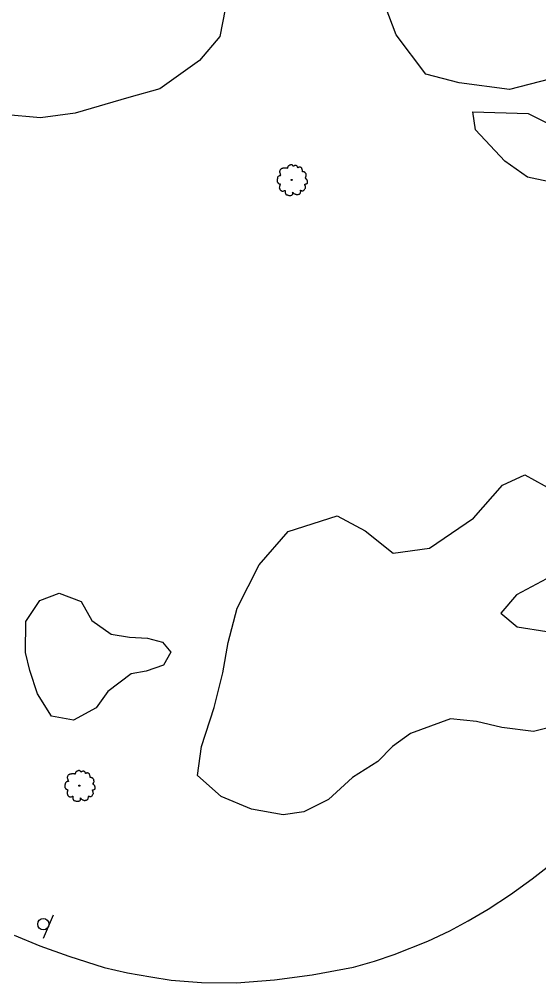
# Model space of a CAD drawing. Extents: x 2161152 to 2175754, y 602179 to 617749.
# Drawn here: x 2173580.2 to 2173765, y 614459.4 to 614802 of the extents above; entities that cross this region are included whole.
import ezdxf

# ---------------------------------------------------------------- set-up
doc = ezdxf.new("R2010")
doc.units = 0
for name, color, linetype in [('RD_EX_BldgApp_Sign', 7, 'Continuous'), ('RD_EX_Road', 7, 'Continuous'), ('RD_EX_VEG', 7, 'Continuous')]:
    doc.layers.add(name, color=color, linetype=linetype)

msp = doc.modelspace()

# ---------------------------------------------------------------- linework, layer by layer
at = {"layer": 'RD_EX_BldgApp_Sign'}
msp.add_line((2173588.84, 614475.23), (2173592.31, 614483.54), dxfattribs=at)
msp.add_circle((2173588.72, 614480.18), 2, dxfattribs=at)
at = {"layer": 'RD_EX_Road'}
msp.add_lwpolyline([(2173578.35, 614476.31), (2173587.51, 614472.52), (2173597.77, 614468.81), (2173610.39, 614464.76), (2173618.74, 614462.85), (2173626.94, 614461.5), (2173634.24, 614460.32), (2173644.98, 614459.38), (2173657.43, 614459.35), (2173670.98, 614460.34), (2173684.37, 614462.14), (2173699.16, 614464.86), (2173706.56, 614466.98), (2173713.63, 614469.43), (2173725.53, 614474.15), (2173733.33, 614477.85), (2173739.95, 614481.35), (2173747, 614485.48), (2173754.95, 614490.7), (2173762.68, 614496.25), (2173770.17, 614502.11)], dxfattribs=at)
at = {"layer": 'RD_EX_VEG'}
for points in [[(2173776.24, 614782.63), (2173754.57, 614777.09), (2173736.68, 614779.41), (2173724.86, 614782.45), (2173714.23, 614796.54), (2173704.79, 614821.68)], [(2173653.46, 614805.64), (2173651.5, 614795.93), (2173644.29, 614787.33), (2173630.22, 614777.23), (2173619.13, 614774.21), (2173600.11, 614768.65), (2173587.72, 614766.95), (2173574.57, 614768.16), (2173564.1, 614773.03), (2173557.66, 614784.95), (2173557.55, 614797.32), (2173564.54, 614809.86)], [(2173775.5, 614742.84), (2173761.04, 614745.91), (2173752.94, 614751.54), (2173742.54, 614762.73), (2173741.56, 614769.07), (2173761.31, 614768.57), (2173783.84, 614757.23)], [(2173773.73, 614551.29), (2173763.16, 614548.73), (2173751.83, 614550.14), (2173742.88, 614552.32), (2173733.66, 614553.18), (2173719.39, 614548.02), (2173713.02, 614543.32), (2173707.71, 614538.09), (2173698.7, 614532.36), (2173690.2, 614524.52), (2173681.47, 614520.1), (2173674.07, 614519.1), (2173662.75, 614521.04), (2173651.97, 614525.6), (2173643.59, 614533.05), (2173644.99, 614543.33), (2173649.58, 614557.26), (2173652.57, 614569.63), (2173654.5, 614580.42), (2173657.76, 614592.52), (2173665.52, 614608.01), (2173675.89, 614619.79), (2173693.33, 614625.45), (2173703.3, 614620.11), (2173713.25, 614612.12), (2173726.18, 614613.87), (2173741.81, 614624.55), (2173752.17, 614636.33), (2173760.11, 614639.96), (2173770.34, 614634.35)], [(2173767.73, 614603), (2173757.14, 614597.29), (2173751.56, 614590.74), (2173757.32, 614585.95), (2173767.85, 614584.29)], [(2173631.55, 614572.31), (2173625.34, 614570.12), (2173619.93, 614569.24), (2173611.71, 614562.98), (2173607.57, 614557.08), (2173599.5, 614552.79), (2173591.6, 614554.17), (2173586.65, 614562.12), (2173583.95, 614570.44), (2173582.41, 614576.78), (2173582.5, 614587.85), (2173587.43, 614595.33), (2173594.31, 614597.91), (2173602.19, 614594.95), (2173605.96, 614588.2), (2173612.91, 614583.27), (2173619.36, 614582.29), (2173625.82, 614581.85), (2173631.08, 614580.49), (2173634.08, 614576.91), (2173631.55, 614572.31)]]:
    msp.add_lwpolyline(points, dxfattribs=at)
for centre, radius in [((2173677.09, 614744.9), 0.188), ((2173677.08, 614744.88), 0.000075), ((2173601.55, 614529.43), 0.188), ((2173601.54, 614529.42), 0.000075)]:
    msp.add_circle(centre, radius, dxfattribs=at)
for points in [[(2173677.19, 614750.27), (2173676.96, 614750.29), (2173676.72, 614750.21), (2173676.53, 614750.14), (2173676.36, 614750.08), (2173676.2, 614750.01), (2173675.97, 614749.88), (2173675.8, 614749.73), (2173675.71, 614749.54), (2173675.67, 614749.37), (2173675.63, 614749.16), (2173675.63, 614749.03), (2173675.54, 614749.01), (2173675.43, 614749.03), (2173675.24, 614749.09), (2173675.05, 614749.09), (2173674.86, 614749.09), (2173674.6, 614749.07), (2173674.34, 614749.07), (2173674.13, 614749.03), (2173673.89, 614749), (2173673.61, 614748.9), (2173673.35, 614748.81), (2173673.12, 614748.62), (2173672.93, 614748.27), (2173672.84, 614748), (2173672.73, 614747.82), (2173672.84, 614747.48), (2173672.97, 614747.22), (2173672.99, 614747.07), (2173673.05, 614746.75), (2173673.12, 614746.58), (2173673.22, 614746.43), (2173673.16, 614746.41), (2173672.88, 614746.37), (2173672.65, 614746.3), (2173672.33, 614746.13), (2173672.17, 614745.96), (2173672.09, 614745.72), (2173672.07, 614745.45), (2173672, 614745.3), (2173671.94, 614745.1), (2173671.92, 614745.04), (2173671.88, 614744.8), (2173671.96, 614744.46), (2173671.98, 614744.2), (2173672.07, 614744.03), (2173672.18, 614743.9), (2173672.32, 614743.71), (2173672.62, 614743.54), (2173672.86, 614743.47), (2173673.01, 614743.45), (2173672.88, 614743.07), (2173672.84, 614742.81), (2173672.75, 614742.51), (2173672.75, 614742.46), (2173672.71, 614742.1), (2173672.82, 614741.86), (2173672.88, 614741.57), (2173673.01, 614741.41), (2173673.22, 614741.18), (2173673.46, 614741.01), (2173673.83, 614740.92), (2173674.13, 614740.94), (2173674.56, 614741.07), (2173674.75, 614741.12), (2173674.73, 614740.99), (2173674.75, 614740.71), (2173674.75, 614740.39), (2173674.86, 614740.15), (2173674.94, 614739.94), (2173675.05, 614739.76), (2173675.3, 614739.59), (2173675.6, 614739.53), (2173675.91, 614739.42), (2173676.25, 614739.36), (2173676.63, 614739.34), (2173677.08, 614739.46), (2173677.28, 614739.55), (2173677.36, 614739.68), (2173677.51, 614739.96), (2173677.47, 614740.13), (2173677.49, 614740.58), (2173677.56, 614740.45), (2173677.69, 614740.19), (2173678.07, 614739.96), (2173678.37, 614739.83), (2173678.73, 614739.72), (2173678.95, 614739.66), (2173679.31, 614739.72), (2173679.59, 614739.78), (2173679.87, 614739.87), (2173680.09, 614740.07), (2173680.22, 614740.28), (2173680.26, 614740.49), (2173680.32, 614740.77), (2173680.36, 614740.9)], [(2173680.36, 614740.9), (2173680.3, 614741.03), (2173680.26, 614741.22), (2173680.32, 614741.2), (2173680.45, 614741.16), (2173680.66, 614741.07), (2173680.82, 614741.01), (2173681.07, 614741.03), (2173681.27, 614741.11), (2173681.61, 614741.31), (2173681.82, 614741.67), (2173682.02, 614741.97), (2173682.08, 614742.21), (2173682.04, 614742.38), (2173682.02, 614742.75), (2173681.87, 614742.94), (2173681.84, 614743.04), (2173681.76, 614743.34), (2173681.82, 614743.37), (2173682.02, 614743.41), (2173682.31, 614743.5), (2173682.51, 614743.6), (2173682.68, 614743.73), (2173682.74, 614743.9), (2173682.72, 614744.2), (2173682.76, 614744.5), (2173682.7, 614744.61), (2173682.62, 614744.72), (2173682.57, 614744.87), (2173682.46, 614744.99), (2173682.38, 614745.1), (2173682.31, 614745.17), (2173682.21, 614745.29), (2173682.08, 614745.38), (2173681.97, 614745.42), (2173681.93, 614745.53), (2173682.04, 614745.68), (2173682.08, 614745.75), (2173682.1, 614745.92), (2173682.27, 614746.18), (2173682.31, 614746.48), (2173682.27, 614746.8), (2173682.23, 614747.01), (2173682.12, 614747.22), (2173681.97, 614747.4), (2173681.87, 614747.53), (2173681.74, 614747.63), (2173681.5, 614747.72), (2173681.31, 614747.76), (2173681.05, 614747.76), (2173680.9, 614747.8), (2173680.92, 614747.83), (2173680.92, 614747.95), (2173680.92, 614748.15), (2173680.86, 614748.49), (2173680.75, 614748.86), (2173680.75, 614748.88), (2173680.67, 614749.07), (2173680.51, 614749.22), (2173680.37, 614749.3), (2173680.22, 614749.39), (2173680.04, 614749.41), (2173679.81, 614749.41), (2173679.61, 614749.37), (2173679.46, 614749.3), (2173679.33, 614749.2), (2173679.27, 614749.31), (2173679.19, 614749.54), (2173679.16, 614749.65), (2173679.04, 614749.78), (2173678.88, 614749.93), (2173678.54, 614750.03), (2173678.07, 614749.97), (2173677.84, 614749.82), (2173677.73, 614749.69), (2173677.69, 614749.78), (2173677.54, 614749.93), (2173677.47, 614750.06), (2173677.34, 614750.16), (2173677.23, 614750.23), (2173677.15, 614750.27)], [(2173601.65, 614534.81), (2173601.42, 614534.83), (2173601.18, 614534.75), (2173600.99, 614534.68), (2173600.82, 614534.62), (2173600.66, 614534.55), (2173600.43, 614534.42), (2173600.26, 614534.27), (2173600.17, 614534.08), (2173600.13, 614533.91), (2173600.09, 614533.7), (2173600.09, 614533.57), (2173600, 614533.55), (2173599.89, 614533.57), (2173599.7, 614533.63), (2173599.51, 614533.63), (2173599.33, 614533.63), (2173599.06, 614533.61), (2173598.8, 614533.61), (2173598.59, 614533.57), (2173598.35, 614533.54), (2173598.07, 614533.44), (2173597.81, 614533.35), (2173597.58, 614533.16), (2173597.39, 614532.8), (2173597.3, 614532.54), (2173597.19, 614532.35), (2173597.3, 614532.02), (2173597.43, 614531.75), (2173597.45, 614531.6), (2173597.51, 614531.29), (2173597.58, 614531.12), (2173597.68, 614530.97), (2173597.62, 614530.95), (2173597.34, 614530.91), (2173597.11, 614530.84), (2173596.8, 614530.67), (2173596.63, 614530.5), (2173596.55, 614530.26), (2173596.53, 614529.99), (2173596.46, 614529.84), (2173596.4, 614529.64), (2173596.38, 614529.58), (2173596.35, 614529.34), (2173596.42, 614529), (2173596.44, 614528.74), (2173596.53, 614528.57), (2173596.65, 614528.44), (2173596.78, 614528.25), (2173597.08, 614528.08), (2173597.32, 614528.01), (2173597.47, 614527.99), (2173597.34, 614527.61), (2173597.3, 614527.35), (2173597.21, 614527.05), (2173597.21, 614526.99), (2173597.17, 614526.64), (2173597.28, 614526.39), (2173597.34, 614526.11), (2173597.47, 614525.94), (2173597.68, 614525.72), (2173597.92, 614525.55), (2173598.29, 614525.46), (2173598.59, 614525.48), (2173599.03, 614525.61), (2173599.21, 614525.66), (2173599.19, 614525.53), (2173599.21, 614525.25), (2173599.21, 614524.93), (2173599.33, 614524.69), (2173599.4, 614524.48), (2173599.51, 614524.3), (2173599.76, 614524.13), (2173600.06, 614524.07), (2173600.37, 614523.96), (2173600.71, 614523.9), (2173601.09, 614523.88), (2173601.54, 614524), (2173601.74, 614524.09), (2173601.82, 614524.22), (2173601.97, 614524.5), (2173601.93, 614524.67), (2173601.95, 614525.12), (2173602.02, 614524.99), (2173602.16, 614524.73), (2173602.53, 614524.5), (2173602.83, 614524.37), (2173603.19, 614524.26), (2173603.41, 614524.2), (2173603.77, 614524.26), (2173604.05, 614524.31), (2173604.33, 614524.41), (2173604.55, 614524.61), (2173604.69, 614524.82), (2173604.72, 614525.03), (2173604.78, 614525.31), (2173604.82, 614525.44)], [(2173604.82, 614525.44), (2173604.76, 614525.57), (2173604.72, 614525.76), (2173604.78, 614525.74), (2173604.91, 614525.7), (2173605.12, 614525.61), (2173605.29, 614525.55), (2173605.53, 614525.57), (2173605.74, 614525.64), (2173606.07, 614525.85), (2173606.28, 614526.21), (2173606.48, 614526.51), (2173606.54, 614526.75), (2173606.5, 614526.92), (2173606.48, 614527.29), (2173606.33, 614527.48), (2173606.3, 614527.58), (2173606.22, 614527.87), (2173606.28, 614527.91), (2173606.48, 614527.95), (2173606.77, 614528.04), (2173606.97, 614528.14), (2173607.14, 614528.27), (2173607.2, 614528.44), (2173607.18, 614528.74), (2173607.22, 614529.04), (2173607.16, 614529.15), (2173607.08, 614529.26), (2173607.03, 614529.41), (2173606.92, 614529.52), (2173606.84, 614529.64), (2173606.77, 614529.71), (2173606.67, 614529.82), (2173606.54, 614529.92), (2173606.43, 614529.96), (2173606.39, 614530.07), (2173606.5, 614530.22), (2173606.54, 614530.29), (2173606.56, 614530.46), (2173606.73, 614530.72), (2173606.77, 614531.02), (2173606.73, 614531.34), (2173606.69, 614531.55), (2173606.58, 614531.75), (2173606.43, 614531.94), (2173606.33, 614532.07), (2173606.2, 614532.17), (2173605.96, 614532.26), (2173605.77, 614532.3), (2173605.51, 614532.3), (2173605.36, 614532.34), (2173605.38, 614532.37), (2173605.38, 614532.49), (2173605.38, 614532.69), (2173605.32, 614533.03), (2173605.21, 614533.4), (2173605.21, 614533.42), (2173605.14, 614533.61), (2173604.97, 614533.76), (2173604.84, 614533.83), (2173604.69, 614533.93), (2173604.5, 614533.95), (2173604.27, 614533.95), (2173604.07, 614533.91), (2173603.92, 614533.83), (2173603.79, 614533.74), (2173603.73, 614533.85), (2173603.65, 614534.08), (2173603.62, 614534.19), (2173603.5, 614534.32), (2173603.34, 614534.47), (2173603, 614534.57), (2173602.53, 614534.51), (2173602.31, 614534.36), (2173602.19, 614534.23), (2173602.16, 614534.32), (2173602.01, 614534.47), (2173601.93, 614534.6), (2173601.8, 614534.7), (2173601.69, 614534.77), (2173601.61, 614534.81)]]:
    msp.add_spline(points, degree=3, dxfattribs=at)

doc.saveas('drawing.dxf')
